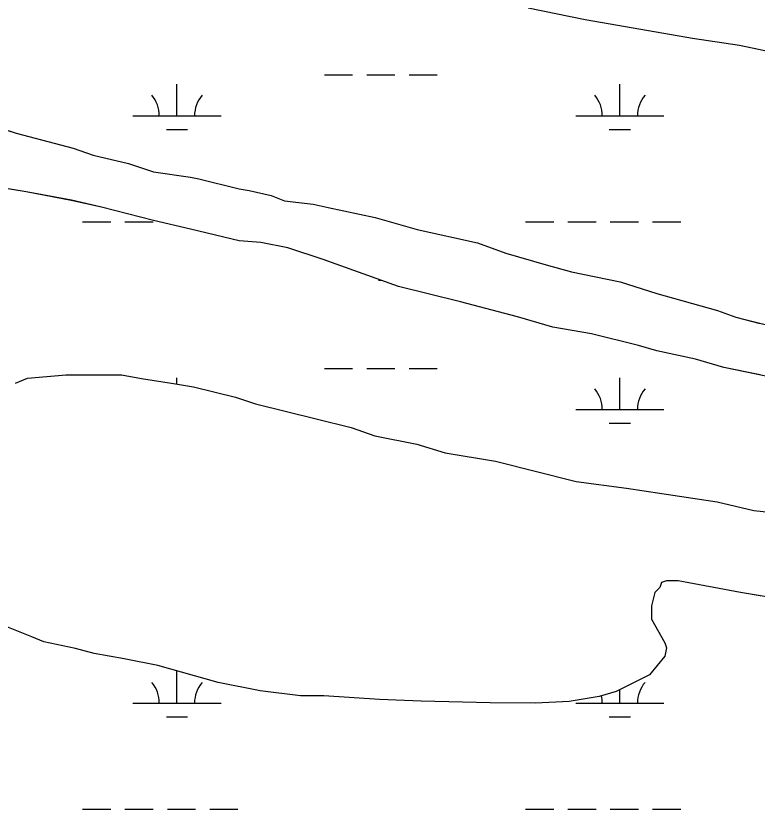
# Model space of a CAD drawing. Extents: x 3161564 to 3199464, y 849354 to 874788.
# Drawn here: x 3191026 to 3191866, y 867032 to 867931 of the extents above; entities that cross this region are included whole.
import ezdxf

# ---------------------------------------------------------------- set-up
doc = ezdxf.new("R2010")
doc.units = 0
for name, color, linetype in [('V-SITE-VEGE', 7, 'Continuous'), ('V-TOPO-SHOR', 7, 'Continuous'), ('V-WETL-SWMP', 7, 'Continuous')]:
    doc.layers.add(name, color=color, linetype=linetype)

msp = doc.modelspace()

# ---------------------------------------------------------------- linework, layer by layer
at = {"layer": 'V-SITE-VEGE'}
for points in [[(3191870.02, 867892.55), (3191846.6, 867897.61), (3191793.36, 867905.31), (3191717.3, 867918.75), (3191671.67, 867926.44), (3191607.02, 867939.86)], [(3190990.56, 867809.66), (3191026.68, 867798.18)], [(3191026.68, 867798.18), (3191091.32, 867780.96), (3191114.13, 867773.31), (3191154.05, 867763.74), (3191182.57, 867754.18), (3191224.4, 867748.4), (3191233.91, 867746.48), (3191279.54, 867735), (3191290.94, 867733.07), (3191315.66, 867727.33), (3191330.87, 867721.59), (3191363.19, 867717.74), (3191380.31, 867713.91), (3191433.54, 867702.4), (3191481.07, 867689.01), (3191549.52, 867673.68), (3191581.83, 867662.21), (3191627.45, 867648.82), (3191655.97, 867641.17), (3191711.11, 867629.66), (3191752.93, 867616.28), (3191821.37, 867597.14), (3191842.28, 867589.5), (3191870.02, 867582.52)], [(3191870.02, 867524.16), (3191828.87, 867532.46), (3191796.55, 867542.03), (3191752.82, 867551.61), (3191731.91, 867557.35), (3191678.68, 867570.75), (3191634.94, 867578.44), (3191595.02, 867589.92), (3191530.38, 867607.14), (3191460.04, 867624.38), (3191374.5, 867654.95), (3191334.58, 867668.33), (3191304.16, 867674.09), (3191279.44, 867676.03), (3191224.3, 867689.44), (3191182.47, 867699.02), (3191123.54, 867714.34), (3191089.32, 867722), (3191037.98, 867731.6), (3190992.34, 867739.28)], [(3191026.2, 867514.79), (3191039.53, 867520.47), (3191083.28, 867524.21), (3191146.04, 867524.1), (3191168.86, 867520.26), (3191204.99, 867514.49), (3191227.81, 867510.65), (3191275.34, 867499.16), (3191298.15, 867491.51), (3191366.59, 867474.28), (3191406.51, 867464.7), (3191433.13, 867455.14), (3191480.66, 867445.56), (3191512.98, 867435.99), (3191570.02, 867426.39), (3191661.28, 867403.41), (3191718.32, 867395.71), (3191758.26, 867389.93), (3191821.01, 867380.32), (3191862.83, 867370.74), (3191870.02, 867369.93)], [(3191870.02, 867273.77), (3191847.46, 867277.57), (3191777.11, 867291), (3191763.8, 867291.02), (3191758.09, 867289.13), (3191756.17, 867283.43), (3191750.46, 867277.73), (3191746.63, 867262.52), (3191746.6, 867247.3), (3191761.78, 867220.65), (3191763.67, 867214.94), (3191761.75, 867205.43), (3191744.6, 867184.54), (3191706.53, 867165.59), (3191687.5, 867159.91), (3191653.25, 867154.26), (3191615.21, 867152.43), (3191563.86, 867152.51)], [(3191563.86, 867152.51), (3191485.88, 867154.55), (3191438.33, 867156.53), (3191375.57, 867160.44), (3191348.94, 867160.48), (3191303.31, 867166.26), (3191255.77, 867175.85), (3191187.33, 867194.99), (3191149.31, 867202.66), (3191115.08, 867208.42), (3191094.17, 867214.16), (3191058.04, 867221.83), (3191044.74, 867227.56), (3191010.53, 867240.93)]]:
    msp.add_lwpolyline(points, dxfattribs=at)
at = {"layer": 'V-TOPO-SHOR'}
for p, q in [((3191671.67, 867926.44), (3191607.03, 867939.87)), ((3191717.31, 867918.76), (3191671.67, 867926.44)), ((3191793.36, 867905.32), (3191717.31, 867918.76)), ((3191846.61, 867897.62), (3191793.36, 867905.32)), ((3191899.84, 867886.12), (3191846.61, 867897.62)), ((3190990.57, 867809.67), (3191026.69, 867798.19)), ((3191026.69, 867798.19), (3191091.33, 867780.97)), ((3191091.33, 867780.97), (3191114.14, 867773.32)), ((3191114.14, 867773.32), (3191154.06, 867763.74)), ((3191154.06, 867763.74), (3191182.58, 867754.19)), ((3191182.58, 867754.19), (3191224.41, 867748.41)), ((3191224.41, 867748.41), (3191233.92, 867746.49)), ((3191233.92, 867746.49), (3191279.54, 867735)), ((3191037.99, 867731.6), (3190992.35, 867739.29)), ((3191279.54, 867735), (3191290.95, 867733.08)), ((3191290.95, 867733.08), (3191315.67, 867727.33)), ((3191089.33, 867722.01), (3191037.99, 867731.6)), ((3191315.67, 867727.33), (3191330.88, 867721.6)), ((3191123.55, 867714.34), (3191089.33, 867722.01)), ((3191330.88, 867721.6), (3191363.2, 867717.74)), ((3191363.2, 867717.74), (3191380.31, 867713.91)), ((3191182.48, 867699.03), (3191123.55, 867714.34)), ((3191380.31, 867713.91), (3191433.55, 867702.41)), ((3191224.31, 867689.45), (3191182.48, 867699.03)), ((3191433.55, 867702.41), (3191481.08, 867689.02)), ((3191279.45, 867676.04), (3191224.31, 867689.45)), ((3191481.08, 867689.02), (3191549.52, 867673.69)), ((3191304.17, 867674.1), (3191279.45, 867676.04)), ((3191334.59, 867668.34), (3191304.17, 867674.1)), ((3191549.52, 867673.69), (3191581.84, 867662.22)), ((3191374.51, 867654.96), (3191334.59, 867668.34)), ((3191581.84, 867662.22), (3191627.46, 867648.83)), ((3191460.05, 867624.39), (3191374.51, 867654.96)), ((3191627.46, 867648.83), (3191655.98, 867641.17)), ((3191655.98, 867641.17), (3191711.12, 867629.67)), ((3191711.12, 867629.67), (3191752.94, 867616.28)), ((3191530.39, 867607.15), (3191460.05, 867624.39)), ((3191752.94, 867616.28), (3191821.38, 867597.15)), ((3191595.03, 867589.92), (3191530.39, 867607.15)), ((3191634.95, 867578.44), (3191595.03, 867589.92)), ((3191821.38, 867597.15), (3191842.29, 867589.51)), ((3191842.29, 867589.51), (3191895.52, 867576.1)), ((3191678.69, 867570.76), (3191634.95, 867578.44)), ((3191731.92, 867557.36), (3191678.69, 867570.76)), ((3191752.83, 867551.62), (3191731.92, 867557.36)), ((3191796.56, 867542.03), (3191752.83, 867551.62)), ((3191828.88, 867532.47), (3191796.56, 867542.03)), ((3191876.41, 867522.88), (3191828.88, 867532.47)), ((3191026.21, 867514.8), (3191039.54, 867520.48)), ((3191039.54, 867520.48), (3191083.29, 867524.21)), ((3191083.29, 867524.21), (3191146.05, 867524.11)), ((3191146.05, 867524.11), (3191168.87, 867520.26)), ((3191168.87, 867520.26), (3191205, 867514.5)), ((3191205, 867514.5), (3191227.82, 867510.66)), ((3191227.82, 867510.66), (3191275.35, 867499.16)), ((3191275.35, 867499.16), (3191298.16, 867491.52)), ((3191298.16, 867491.52), (3191366.6, 867474.29)), ((3191366.6, 867474.29), (3191406.52, 867464.71)), ((3191406.52, 867464.71), (3191433.14, 867455.15)), ((3191433.14, 867455.15), (3191480.67, 867445.56)), ((3191480.67, 867445.56), (3191512.99, 867436)), ((3191512.99, 867436), (3191570.03, 867426.39)), ((3191570.03, 867426.39), (3191661.29, 867403.42)), ((3191661.29, 867403.42), (3191718.33, 867395.71)), ((3191718.33, 867395.71), (3191758.26, 867389.94)), ((3191758.26, 867389.94), (3191821.01, 867380.32)), ((3191821.01, 867380.32), (3191862.84, 867370.74)), ((3191862.84, 867370.74), (3191931.3, 867363.02)), ((3191756.18, 867283.43), (3191750.47, 867277.74)), ((3191758.1, 867289.13), (3191756.18, 867283.43)), ((3191763.8, 867291.03), (3191758.1, 867289.13)), ((3191777.12, 867291.01), (3191763.8, 867291.03)), ((3191847.47, 867277.57), (3191777.12, 867291.01)), ((3191750.47, 867277.74), (3191746.64, 867262.53)), ((3191881.7, 867271.81), (3191847.47, 867277.57)), ((3191746.64, 867262.53), (3191746.61, 867247.31)), ((3191044.75, 867227.57), (3191010.54, 867240.94)), ((3191746.61, 867247.31), (3191761.78, 867220.66)), ((3191058.05, 867221.84), (3191044.75, 867227.57)), ((3191094.18, 867214.17), (3191058.05, 867221.84)), ((3191761.78, 867220.66), (3191763.68, 867214.95)), ((3191115.09, 867208.43), (3191094.18, 867214.17)), ((3191763.68, 867214.95), (3191761.76, 867205.44)), ((3191149.32, 867202.67), (3191115.09, 867208.43)), ((3191187.34, 867194.99), (3191149.32, 867202.67)), ((3191761.76, 867205.44), (3191744.61, 867184.55)), ((3191255.78, 867175.86), (3191187.34, 867194.99)), ((3191744.61, 867184.55), (3191706.53, 867165.59)), ((3191303.32, 867166.27), (3191255.78, 867175.86)), ((3191348.95, 867160.49), (3191303.32, 867166.27)), ((3191375.58, 867160.44), (3191348.95, 867160.49)), ((3191438.34, 867156.53), (3191375.58, 867160.44)), ((3191687.51, 867159.92), (3191653.26, 867154.27)), ((3191706.53, 867165.59), (3191687.51, 867159.92)), ((3191485.89, 867154.55), (3191438.34, 867156.53)), ((3191563.86, 867152.52), (3191485.89, 867154.55)), ((3191615.22, 867152.43), (3191563.86, 867152.52)), ((3191653.26, 867154.27), (3191615.22, 867152.43))]:
    msp.add_line(p, q, dxfattribs=at)
at = {"layer": 'V-WETL-SWMP'}
for p, q in [((3191671.67, 867926.44), (3191607.03, 867939.87)), ((3191717.31, 867918.76), (3191671.67, 867926.44)), ((3191793.36, 867905.32), (3191717.31, 867918.76)), ((3191846.61, 867897.62), (3191793.36, 867905.32)), ((3191899.84, 867886.12), (3191846.61, 867897.62)), ((3191376.04, 867864.04), (3191408.04, 867864.04)), ((3191424.04, 867864.04), (3191456.04, 867864.04)), ((3191472.04, 867864.04), (3191504.04, 867864.04)), ((3191208.98, 867817.61), (3191208.98, 867853.61)), ((3191710.88, 867817.61), (3191710.88, 867853.61)), ((3191158.98, 867817.61), (3191258.98, 867817.61)), ((3191660.88, 867817.61), (3191760.88, 867817.61)), ((3190990.57, 867809.67), (3191026.69, 867798.19)), ((3191026.69, 867798.19), (3191091.33, 867780.97)), ((3191196.98, 867802.18), (3191220.98, 867802.18)), ((3191698.88, 867802.18), (3191722.88, 867802.18)), ((3191091.33, 867780.97), (3191114.14, 867773.32)), ((3191114.14, 867773.32), (3191154.06, 867763.74)), ((3191154.06, 867763.74), (3191182.58, 867754.19)), ((3191182.58, 867754.19), (3191224.41, 867748.41)), ((3191224.41, 867748.41), (3191233.92, 867746.49)), ((3191233.92, 867746.49), (3191279.54, 867735)), ((3191037.99, 867731.6), (3190992.35, 867739.29)), ((3191279.54, 867735), (3191290.95, 867733.08)), ((3191290.95, 867733.08), (3191315.67, 867727.33)), ((3191089.33, 867722.01), (3191037.99, 867731.6)), ((3191315.67, 867727.33), (3191330.88, 867721.6)), ((3191123.55, 867714.34), (3191089.33, 867722.01)), ((3191330.88, 867721.6), (3191363.2, 867717.74)), ((3191363.2, 867717.74), (3191380.31, 867713.91)), ((3191182.48, 867699.03), (3191123.55, 867714.34)), ((3191380.31, 867713.91), (3191433.55, 867702.41)), ((3191102.13, 867697.54), (3191134.13, 867697.54)), ((3191150.13, 867697.54), (3191182.13, 867697.54)), ((3191224.31, 867689.45), (3191182.48, 867699.03)), ((3191433.55, 867702.41), (3191481.08, 867689.02)), ((3191604.04, 867697.54), (3191636.04, 867697.54)), ((3191652.04, 867697.54), (3191684.04, 867697.54)), ((3191700.04, 867697.54), (3191732.04, 867697.54)), ((3191748.04, 867697.54), (3191780.04, 867697.54)), ((3191279.45, 867676.04), (3191224.31, 867689.45)), ((3191481.08, 867689.02), (3191549.52, 867673.69)), ((3191304.17, 867674.1), (3191279.45, 867676.04)), ((3191334.59, 867668.34), (3191304.17, 867674.1)), ((3191549.52, 867673.69), (3191581.84, 867662.22)), ((3191374.51, 867654.96), (3191334.59, 867668.34)), ((3191581.84, 867662.22), (3191627.46, 867648.83)), ((3191460.05, 867624.39), (3191374.51, 867654.96)), ((3191627.46, 867648.83), (3191655.98, 867641.17)), ((3191655.98, 867641.17), (3191711.12, 867629.67)), ((3191437.45, 867631.37), (3191440.51, 867631.37)), ((3191711.12, 867629.67), (3191752.94, 867616.28)), ((3191530.39, 867607.15), (3191460.05, 867624.39)), ((3191752.94, 867616.28), (3191821.38, 867597.15)), ((3191595.03, 867589.92), (3191530.39, 867607.15)), ((3191634.95, 867578.44), (3191595.03, 867589.92)), ((3191821.38, 867597.15), (3191842.29, 867589.51)), ((3191842.29, 867589.51), (3191895.52, 867576.1)), ((3191678.69, 867570.76), (3191634.95, 867578.44)), ((3191731.92, 867557.36), (3191678.69, 867570.76)), ((3191752.83, 867551.62), (3191731.92, 867557.36)), ((3191796.56, 867542.03), (3191752.83, 867551.62)), ((3191828.88, 867532.47), (3191796.56, 867542.03)), ((3191376.04, 867531.37), (3191408.04, 867531.37)), ((3191424.04, 867531.37), (3191456.04, 867531.37)), ((3191472.04, 867531.37), (3191504.04, 867531.37)), ((3191876.41, 867522.88), (3191828.88, 867532.47)), ((3191026.21, 867514.8), (3191039.54, 867520.48)), ((3191039.54, 867520.48), (3191083.29, 867524.21)), ((3191083.29, 867524.21), (3191146.05, 867524.11)), ((3191146.05, 867524.11), (3191168.87, 867520.26)), ((3191168.87, 867520.26), (3191205, 867514.5)), ((3191208.98, 867513.83), (3191208.98, 867520.94)), ((3191710.89, 867484.94), (3191710.89, 867520.94)), ((3191205, 867514.5), (3191227.82, 867510.66)), ((3191227.82, 867510.66), (3191275.35, 867499.16)), ((3191275.35, 867499.16), (3191298.16, 867491.52)), ((3191298.16, 867491.52), (3191366.6, 867474.29)), ((3191660.89, 867484.94), (3191760.89, 867484.94)), ((3191366.6, 867474.29), (3191406.52, 867464.71)), ((3191406.52, 867464.71), (3191433.14, 867455.15)), ((3191698.89, 867469.51), (3191722.89, 867469.51)), ((3191433.14, 867455.15), (3191480.67, 867445.56)), ((3191480.67, 867445.56), (3191512.99, 867436)), ((3191512.99, 867436), (3191570.03, 867426.39)), ((3191570.03, 867426.39), (3191661.29, 867403.42)), ((3191661.29, 867403.42), (3191718.33, 867395.71)), ((3191718.33, 867395.71), (3191758.26, 867389.94)), ((3191758.26, 867389.94), (3191821.01, 867380.32)), ((3191821.01, 867380.32), (3191862.84, 867370.74)), ((3191862.84, 867370.74), (3191931.3, 867363.02)), ((3191756.18, 867283.43), (3191750.47, 867277.74)), ((3191758.1, 867289.13), (3191756.18, 867283.43)), ((3191763.8, 867291.03), (3191758.1, 867289.13)), ((3191777.12, 867291.01), (3191763.8, 867291.03)), ((3191847.47, 867277.57), (3191777.12, 867291.01)), ((3191750.47, 867277.74), (3191746.64, 867262.53)), ((3191881.7, 867271.81), (3191847.47, 867277.57)), ((3191746.64, 867262.53), (3191746.61, 867247.31)), ((3191044.75, 867227.57), (3191010.54, 867240.94)), ((3191746.61, 867247.31), (3191761.78, 867220.66)), ((3191058.05, 867221.84), (3191044.75, 867227.57)), ((3191094.18, 867214.17), (3191058.05, 867221.84)), ((3191761.78, 867220.66), (3191763.68, 867214.95)), ((3191115.09, 867208.43), (3191094.18, 867214.17)), ((3191763.68, 867214.95), (3191761.76, 867205.44)), ((3191149.32, 867202.67), (3191115.09, 867208.43)), ((3191187.34, 867194.99), (3191149.32, 867202.67)), ((3191761.76, 867205.44), (3191744.61, 867184.55)), ((3191255.78, 867175.86), (3191187.34, 867194.99)), ((3191208.98, 867152.26), (3191208.98, 867188.26)), ((3191744.61, 867184.55), (3191706.53, 867165.59)), ((3191303.32, 867166.27), (3191255.78, 867175.86)), ((3191710.89, 867152.26), (3191710.89, 867167.76)), ((3191348.95, 867160.49), (3191303.32, 867166.27)), ((3191375.58, 867160.44), (3191348.95, 867160.49)), ((3191438.34, 867156.53), (3191375.58, 867160.44)), ((3191687.51, 867159.92), (3191653.26, 867154.27)), ((3191706.53, 867165.59), (3191687.51, 867159.92)), ((3191158.98, 867152.26), (3191258.98, 867152.26)), ((3191485.89, 867154.55), (3191438.34, 867156.53)), ((3191563.86, 867152.52), (3191485.89, 867154.55)), ((3191615.22, 867152.43), (3191563.86, 867152.52)), ((3191653.26, 867154.27), (3191615.22, 867152.43)), ((3191660.89, 867152.26), (3191760.89, 867152.26)), ((3191196.98, 867136.83), (3191220.98, 867136.83)), ((3191698.89, 867136.83), (3191722.89, 867136.83)), ((3191102.13, 867032.19), (3191134.13, 867032.19)), ((3191150.13, 867032.19), (3191182.13, 867032.19)), ((3191198.13, 867032.19), (3191230.13, 867032.19)), ((3191246.13, 867032.19), (3191278.13, 867032.19)), ((3191604.04, 867032.19), (3191636.04, 867032.19)), ((3191652.04, 867032.19), (3191684.04, 867032.19)), ((3191700.04, 867032.19), (3191732.04, 867032.19)), ((3191748.04, 867032.19), (3191780.04, 867032.19))]:
    msp.add_line(p, q, dxfattribs=at)
for centre, start, end in [((3191153.73, 867818.09), 359.22818, 40.77184), ((3191264.22, 867818.09), 139.22818, 180.77184), ((3191655.64, 867818.09), 359.22818, 40.77184), ((3191766.13, 867818.09), 139.22818, 180.77184), ((3191264.22, 867485.41), 139.22818, 139.44661), ((3191655.64, 867485.41), 359.22818, 40.77184), ((3191766.13, 867485.41), 139.22818, 180.77184), ((3191153.74, 867152.74), 359.22818, 40.77184), ((3191264.22, 867152.74), 139.22818, 180.77184), ((3191766.13, 867152.74), 139.22818, 180.77184), ((3191655.64, 867152.74), 359.22818, 12.98705)]:
    msp.add_arc(centre, 35.25, start, end, dxfattribs=at)

doc.saveas('drawing.dxf')
